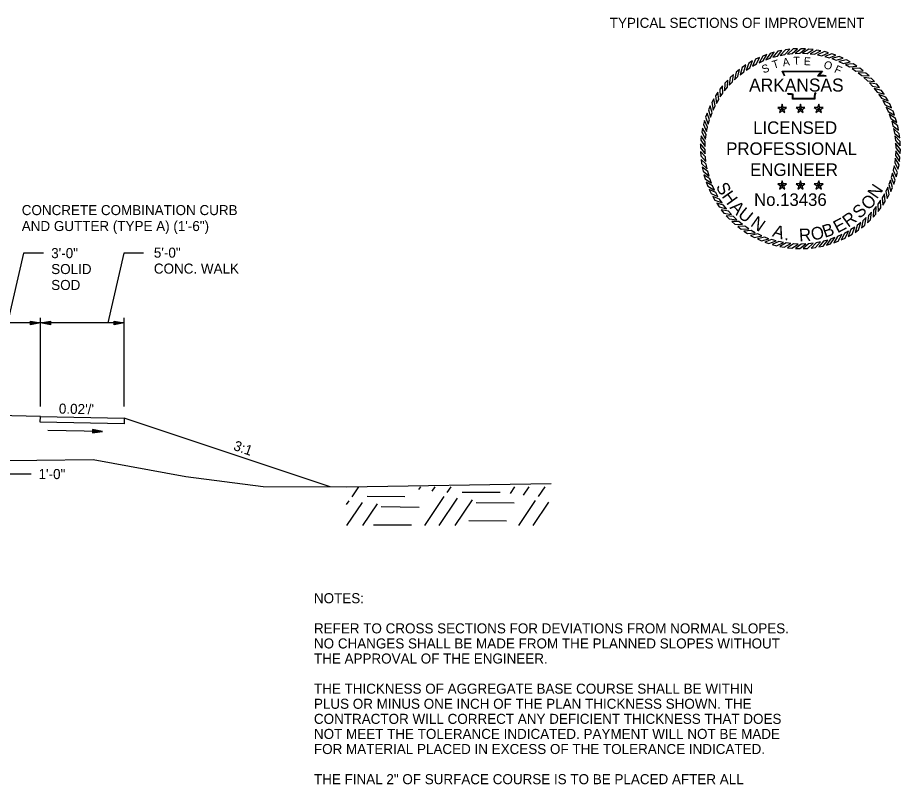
# Model space of a CAD drawing. Extents: x 1001270 to 1003428, y 1840152 to 1842912.
# Drawn here: x 1002375.8 to 1002428.5, y 1842851.6 to 1842897.3 of the extents above; entities that cross this region are included whole.
import ezdxf

# ---------------------------------------------------------------- set-up
doc = ezdxf.new("R2010")
doc.units = 0
for name, color, linetype in [('1', 7, 'Continuous'), ('19', 7, 'Continuous'), ('20', 7, 'Continuous'), ('8', 7, 'Continuous'), ('G-ANNO-SYMB', 7, 'Continuous')]:
    doc.layers.add(name, color=color, linetype=linetype)

# ---------------------------------------------------------------- blocks, each defined once
blk = doc.blocks.new('TM')
at = {"layer": '8'}
for p, q in [((-120.309, 21.181), (-119.787, -20.829)), ((0, 0), (-120.309, 21.181)), ((-31.382, 2.945), (-120.176, 10.512)), ((-119.787, -20.829), (0, 0)), ((-119.911, -10.826), (-31.307, -3.057))]:
    blk.add_line(p, q, dxfattribs=at)

msp = doc.modelspace()

# ---------------------------------------------------------------- linework, layer by layer
at = {"layer": '19'}
for p, q in [((1002376.15, 1842883.276), (1002375.194, 1842879.119)), ((1002377.329, 1842883.276), (1002376.15, 1842883.276)), ((1002382.133, 1842883.276), (1002381.176, 1842879.119)), ((1002383.312, 1842883.276), (1002382.133, 1842883.276)), ((1002377.155, 1842874.128), (1002377.155, 1842879.419)), ((1002382.155, 1842874.128), (1002382.155, 1842879.419)), ((1002382.155, 1842879.119), (1002372.655, 1842879.119)), ((1002376.555, 1842879.014), (1002376.555, 1842879.224)), ((1002376.555, 1842879.224), (1002377.155, 1842879.119)), ((1002376.555, 1842879.169), (1002376.995, 1842879.134)), ((1002377.155, 1842879.119), (1002376.555, 1842879.014)), ((1002376.995, 1842879.104), (1002376.555, 1842879.064)), ((1002377.155, 1842879.119), (1002377.755, 1842879.224)), ((1002377.755, 1842879.014), (1002377.155, 1842879.119)), ((1002377.315, 1842879.134), (1002377.755, 1842879.169)), ((1002377.755, 1842879.064), (1002377.315, 1842879.104)), ((1002377.755, 1842879.224), (1002377.755, 1842879.014)), ((1002381.555, 1842879.014), (1002381.555, 1842879.224)), ((1002381.555, 1842879.224), (1002382.155, 1842879.119)), ((1002381.555, 1842879.169), (1002381.995, 1842879.134)), ((1002382.155, 1842879.119), (1002381.555, 1842879.014)), ((1002381.995, 1842879.104), (1002381.555, 1842879.064)), ((1002377.156, 1842873.535), (1002374.155, 1842873.595)), ((1002377.143, 1842873.202), (1002377.156, 1842873.535)), ((1002382.142, 1842873.102), (1002377.143, 1842873.202)), ((1002377.156, 1842873.535), (1002382.155, 1842873.435)), ((1002377.156, 1842873.535), (1002377.156, 1842873.535)), ((1002382.155, 1842873.435), (1002382.142, 1842873.102)), ((1002394.456, 1842869.335), (1002382.155, 1842873.435)), ((1002375.155, 1842870.109), (1002376.604, 1842870.109)), ((1002375.155, 1842870.109), (1002376.604, 1842870.109)), ((1002395.763, 1842868.745), (1002396.155, 1842869.328)), ((1002399.749, 1842869.179), (1002399.855, 1842869.329)), ((1002400.544, 1842869.087), (1002400.709, 1842869.332)), ((1002401.439, 1842868.995), (1002401.665, 1842869.334)), ((1002402.326, 1842869.024), (1002404.587, 1842869.013)), ((1002405.203, 1842868.939), (1002405.465, 1842869.335)), ((1002405.998, 1842868.848), (1002406.329, 1842869.336)), ((1002406.893, 1842868.756), (1002407.274, 1842869.33)), ((1002395.424, 1842868.277), (1002395.578, 1842868.503)), ((1002395.446, 1842867.028), (1002396.372, 1842868.411)), ((1002396.652, 1842868.784), (1002398.912, 1842868.763)), ((1002400.101, 1842867.032), (1002401.253, 1842868.753)), ((1002400.956, 1842867.034), (1002402.048, 1842868.661)), ((1002401.911, 1842867.037), (1002402.943, 1842868.569)), ((1002403.157, 1842868.396), (1002405.427, 1842868.384)), ((1002405.711, 1842867.037), (1002406.707, 1842868.513)), ((1002406.566, 1842867.04), (1002407.502, 1842868.421)), ((1002396.401, 1842867.031), (1002397.268, 1842868.319)), ((1002397.492, 1842868.155), (1002399.752, 1842868.133)), ((1002402.715, 1842867.326), (1002404.974, 1842867.304)), ((1002397.039, 1842867.075), (1002399.31, 1842867.063))]:
    msp.add_line(p, q, dxfattribs=at)
for points in [[(1002312.476, 1842878.646), (1002316.166, 1842878.422), (1002320.348, 1842877.772), (1002324.071, 1842876.539), (1002333.313, 1842873.14), (1002335.792, 1842872.318), (1002340.406, 1842870.959), (1002345.958, 1842871.203), (1002354.686, 1842871.131), (1002358.509, 1842871.154), (1002367.384, 1842870.827), (1002373.548, 1842870.896), (1002380.3, 1842870.96), (1002385.837, 1842869.957), (1002390.452, 1842869.363), (1002395.437, 1842869.328)], [(1002395.437, 1842869.328), (1002407.642, 1842869.531)]]:
    msp.add_lwpolyline(points, dxfattribs=at)
at = {"layer": '20'}
msp.add_line((1002377.594, 1842872.716), (1002380.864, 1842872.65), dxfattribs=at)
at = {"layer": 'G-ANNO-SYMB'}
for points in [[(1002420.96, 1842895.277), (1002420.714, 1842895.205), (1002420.458, 1842894.826), (1002420.719, 1842894.92)], [(1002421.416, 1842895.382), (1002421.165, 1842895.329), (1002420.881, 1842894.971), (1002421.148, 1842895.045)], [(1002421.88, 1842895.45), (1002421.625, 1842895.417), (1002421.314, 1842895.083), (1002421.586, 1842895.135)], [(1002422.347, 1842895.482), (1002422.091, 1842895.469), (1002421.754, 1842895.16), (1002422.029, 1842895.191)], [(1002422.816, 1842895.477), (1002422.559, 1842895.484), (1002422.199, 1842895.203), (1002422.476, 1842895.212)], [(1002423.282, 1842895.435), (1002423.027, 1842895.463), (1002422.646, 1842895.21), (1002422.923, 1842895.197)], [(1002423.744, 1842895.357), (1002423.492, 1842895.404), (1002423.092, 1842895.183), (1002423.367, 1842895.148)], [(1002424.198, 1842895.243), (1002423.951, 1842895.31), (1002423.535, 1842895.12), (1002423.806, 1842895.064)], [(1002419.658, 1842894.755), (1002419.436, 1842894.627), (1002419.276, 1842894.199), (1002419.507, 1842894.351)], [(1002420.078, 1842894.963), (1002419.846, 1842894.853), (1002419.653, 1842894.438), (1002419.896, 1842894.572)], [(1002420.513, 1842895.137), (1002420.273, 1842895.046), (1002420.048, 1842894.648), (1002420.3, 1842894.762)], [(1002424.642, 1842895.093), (1002424.401, 1842895.18), (1002423.971, 1842895.023), (1002424.237, 1842894.946)], [(1002425.073, 1842894.909), (1002424.839, 1842895.014), (1002424.398, 1842894.892), (1002424.658, 1842894.794)], [(1002425.488, 1842894.692), (1002425.263, 1842894.815), (1002424.814, 1842894.728), (1002425.065, 1842894.61)], [(1002418.874, 1842894.243), (1002418.675, 1842894.082), (1002418.584, 1842893.634), (1002418.789, 1842893.82)], [(1002419.256, 1842894.514), (1002419.045, 1842894.369), (1002418.919, 1842893.93), (1002419.138, 1842894.1)], [(1002425.885, 1842894.443), (1002425.67, 1842894.584), (1002425.216, 1842894.532), (1002425.457, 1842894.395)], [(1002426.261, 1842894.164), (1002426.058, 1842894.321), (1002425.601, 1842894.305), (1002425.83, 1842894.149)], [(1002418.515, 1842893.942), (1002418.329, 1842893.766), (1002418.273, 1842893.312), (1002418.462, 1842893.515)], [(1002426.614, 1842893.856), (1002426.424, 1842894.028), (1002425.967, 1842894.048), (1002426.183, 1842893.875)], [(1002426.942, 1842893.521), (1002426.765, 1842893.708), (1002426.312, 1842893.763), (1002426.514, 1842893.574)], [(1002417.872, 1842893.262), (1002417.716, 1842893.059), (1002417.732, 1842892.602), (1002417.887, 1842892.831)], [(1002418.18, 1842893.615), (1002418.008, 1842893.425), (1002417.988, 1842892.968), (1002418.161, 1842893.184)], [(1002427.242, 1842893.162), (1002427.081, 1842893.361), (1002426.633, 1842893.453), (1002426.82, 1842893.248)], [(1002427.513, 1842892.78), (1002427.368, 1842892.992), (1002426.929, 1842893.118), (1002427.099, 1842892.899)], [(1002417.593, 1842892.886), (1002417.453, 1842892.671), (1002417.504, 1842892.217), (1002417.642, 1842892.457)], [(1002427.754, 1842892.378), (1002427.626, 1842892.6), (1002427.198, 1842892.76), (1002427.35, 1842892.529)], [(1002417.127, 1842892.074), (1002417.022, 1842891.84), (1002417.144, 1842891.399), (1002417.242, 1842891.659)], [(1002417.344, 1842892.489), (1002417.221, 1842892.264), (1002417.308, 1842891.815), (1002417.426, 1842892.066)], [(1002421.427, 1842891.894), (1002421.488, 1842891.978), (1002421.427, 1842892.167), (1002421.366, 1842891.978)], [(1002422.518, 1842891.894), (1002422.579, 1842891.978), (1002422.518, 1842892.167), (1002422.456, 1842891.978)], [(1002423.609, 1842891.894), (1002423.67, 1842891.978), (1002423.609, 1842892.167), (1002423.547, 1842891.978)], [(1002427.962, 1842891.958), (1002427.852, 1842892.19), (1002427.438, 1842892.383), (1002427.571, 1842892.14)], [(1002416.943, 1842891.643), (1002416.857, 1842891.401), (1002417.013, 1842890.972), (1002417.09, 1842891.238)], [(1002421.427, 1842891.894), (1002421.366, 1842891.978), (1002421.167, 1842891.978), (1002421.328, 1842891.862)], [(1002421.427, 1842891.894), (1002421.328, 1842891.862), (1002421.266, 1842891.674), (1002421.427, 1842891.79)], [(1002421.427, 1842891.894), (1002421.526, 1842891.862), (1002421.686, 1842891.978), (1002421.488, 1842891.978)], [(1002421.427, 1842891.894), (1002421.427, 1842891.79), (1002421.587, 1842891.674), (1002421.526, 1842891.862)], [(1002422.518, 1842891.894), (1002422.456, 1842891.978), (1002422.258, 1842891.978), (1002422.419, 1842891.862)], [(1002422.518, 1842891.894), (1002422.419, 1842891.862), (1002422.357, 1842891.674), (1002422.518, 1842891.79)], [(1002422.518, 1842891.894), (1002422.617, 1842891.862), (1002422.777, 1842891.978), (1002422.579, 1842891.978)], [(1002422.518, 1842891.894), (1002422.518, 1842891.79), (1002422.678, 1842891.674), (1002422.617, 1842891.862)], [(1002423.609, 1842891.894), (1002423.547, 1842891.978), (1002423.349, 1842891.978), (1002423.51, 1842891.862)], [(1002423.609, 1842891.894), (1002423.51, 1842891.862), (1002423.448, 1842891.674), (1002423.609, 1842891.79)], [(1002423.609, 1842891.894), (1002423.708, 1842891.862), (1002423.868, 1842891.978), (1002423.67, 1842891.978)], [(1002423.609, 1842891.894), (1002423.609, 1842891.79), (1002423.769, 1842891.674), (1002423.708, 1842891.862)], [(1002428.137, 1842891.524), (1002428.045, 1842891.763), (1002427.647, 1842891.988), (1002427.761, 1842891.736)], [(1002428.277, 1842891.076), (1002428.204, 1842891.323), (1002427.825, 1842891.578), (1002427.919, 1842891.318)], [(1002416.793, 1842891.199), (1002416.726, 1842890.952), (1002416.916, 1842890.535), (1002416.972, 1842890.807)], [(1002428.381, 1842890.62), (1002428.328, 1842890.871), (1002427.97, 1842891.156), (1002428.044, 1842890.888)], [(1002416.679, 1842890.745), (1002416.632, 1842890.493), (1002416.854, 1842890.093), (1002416.888, 1842890.368)], [(1002428.449, 1842890.156), (1002428.417, 1842890.411), (1002428.082, 1842890.723), (1002428.134, 1842890.45)], [(1002416.601, 1842890.283), (1002416.574, 1842890.028), (1002416.826, 1842889.647), (1002416.839, 1842889.923)], [(1002428.481, 1842889.689), (1002428.468, 1842889.945), (1002428.159, 1842890.282), (1002428.19, 1842890.007)], [(1002416.559, 1842889.816), (1002416.552, 1842889.56), (1002416.833, 1842889.2), (1002416.825, 1842889.477)], [(1002428.476, 1842889.221), (1002428.483, 1842889.477), (1002428.202, 1842889.837), (1002428.211, 1842889.56)], [(1002416.554, 1842889.348), (1002416.567, 1842889.092), (1002416.876, 1842888.755), (1002416.845, 1842889.03)], [(1002428.356, 1842888.292), (1002428.404, 1842888.544), (1002428.182, 1842888.944), (1002428.147, 1842888.669)], [(1002428.434, 1842888.754), (1002428.462, 1842889.009), (1002428.209, 1842889.39), (1002428.196, 1842889.114)], [(1002416.586, 1842888.881), (1002416.619, 1842888.626), (1002416.953, 1842888.314), (1002416.901, 1842888.587)], [(1002416.654, 1842888.417), (1002416.707, 1842888.166), (1002417.065, 1842887.881), (1002416.992, 1842888.149)], [(1002428.242, 1842887.838), (1002428.309, 1842888.086), (1002428.119, 1842888.502), (1002428.063, 1842888.23)], [(1002416.759, 1842887.961), (1002416.831, 1842887.714), (1002417.21, 1842887.459), (1002417.116, 1842887.719)], [(1002428.092, 1842887.394), (1002428.179, 1842887.636), (1002428.022, 1842888.065), (1002427.945, 1842887.799)], [(1002416.899, 1842887.514), (1002416.99, 1842887.274), (1002417.388, 1842887.049), (1002417.274, 1842887.301)], [(1002421.427, 1842887.326), (1002421.366, 1842887.41), (1002421.167, 1842887.41), (1002421.328, 1842887.294)], [(1002421.427, 1842887.326), (1002421.328, 1842887.294), (1002421.266, 1842887.105), (1002421.427, 1842887.222)], [(1002421.427, 1842887.326), (1002421.488, 1842887.41), (1002421.427, 1842887.599), (1002421.366, 1842887.41)], [(1002421.427, 1842887.326), (1002421.526, 1842887.294), (1002421.686, 1842887.41), (1002421.488, 1842887.41)], [(1002421.427, 1842887.326), (1002421.427, 1842887.222), (1002421.587, 1842887.105), (1002421.526, 1842887.294)], [(1002422.518, 1842887.326), (1002422.456, 1842887.41), (1002422.258, 1842887.41), (1002422.419, 1842887.294)], [(1002422.518, 1842887.326), (1002422.419, 1842887.294), (1002422.357, 1842887.105), (1002422.518, 1842887.222)], [(1002422.518, 1842887.326), (1002422.579, 1842887.41), (1002422.518, 1842887.599), (1002422.456, 1842887.41)], [(1002422.518, 1842887.326), (1002422.617, 1842887.294), (1002422.777, 1842887.41), (1002422.579, 1842887.41)], [(1002422.518, 1842887.326), (1002422.518, 1842887.222), (1002422.678, 1842887.105), (1002422.617, 1842887.294)], [(1002423.609, 1842887.326), (1002423.547, 1842887.41), (1002423.349, 1842887.41), (1002423.51, 1842887.294)], [(1002423.609, 1842887.326), (1002423.51, 1842887.294), (1002423.448, 1842887.105), (1002423.609, 1842887.222)], [(1002423.609, 1842887.326), (1002423.67, 1842887.41), (1002423.609, 1842887.599), (1002423.547, 1842887.41)], [(1002423.609, 1842887.326), (1002423.708, 1842887.294), (1002423.868, 1842887.41), (1002423.67, 1842887.41)], [(1002423.609, 1842887.326), (1002423.609, 1842887.222), (1002423.769, 1842887.105), (1002423.708, 1842887.294)], [(1002427.909, 1842886.963), (1002428.013, 1842887.197), (1002427.891, 1842887.638), (1002427.793, 1842887.379)], [(1002417.073, 1842887.079), (1002417.183, 1842886.847), (1002417.598, 1842886.654), (1002417.464, 1842886.897)], [(1002427.442, 1842886.151), (1002427.583, 1842886.366), (1002427.531, 1842886.82), (1002427.394, 1842886.58)], [(1002427.691, 1842886.548), (1002427.814, 1842886.773), (1002427.727, 1842887.222), (1002427.609, 1842886.971)], [(1002417.282, 1842886.659), (1002417.409, 1842886.437), (1002417.838, 1842886.277), (1002417.685, 1842886.508)], [(1002427.163, 1842885.775), (1002427.32, 1842885.978), (1002427.304, 1842886.435), (1002427.148, 1842886.206)], [(1002417.522, 1842886.257), (1002417.667, 1842886.045), (1002418.106, 1842885.919), (1002417.936, 1842886.138)], [(1002417.793, 1842885.875), (1002417.954, 1842885.676), (1002418.402, 1842885.584), (1002418.216, 1842885.789)], [(1002426.855, 1842885.422), (1002427.027, 1842885.613), (1002427.047, 1842886.069), (1002426.874, 1842885.853)], [(1002418.094, 1842885.516), (1002418.27, 1842885.329), (1002418.724, 1842885.274), (1002418.522, 1842885.463)], [(1002426.161, 1842884.794), (1002426.361, 1842884.955), (1002426.452, 1842885.403), (1002426.247, 1842885.217)], [(1002426.52, 1842885.095), (1002426.707, 1842885.271), (1002426.763, 1842885.725), (1002426.573, 1842885.523)], [(1002418.421, 1842885.181), (1002418.612, 1842885.009), (1002419.069, 1842884.989), (1002418.852, 1842885.162)], [(1002418.774, 1842884.873), (1002418.978, 1842884.716), (1002419.435, 1842884.732), (1002419.205, 1842884.888)], [(1002425.377, 1842884.282), (1002425.599, 1842884.41), (1002425.76, 1842884.838), (1002425.528, 1842884.686)], [(1002425.779, 1842884.523), (1002425.991, 1842884.668), (1002426.117, 1842885.107), (1002425.898, 1842884.937)], [(1002419.15, 1842884.594), (1002419.365, 1842884.454), (1002419.82, 1842884.505), (1002419.579, 1842884.643)], [(1002419.547, 1842884.345), (1002419.772, 1842884.222), (1002420.221, 1842884.309), (1002419.97, 1842884.427)], [(1002419.962, 1842884.128), (1002420.196, 1842884.023), (1002420.637, 1842884.145), (1002420.378, 1842884.243)], [(1002424.076, 1842883.76), (1002424.322, 1842883.832), (1002424.577, 1842884.211), (1002424.317, 1842884.117)], [(1002424.523, 1842883.9), (1002424.762, 1842883.991), (1002424.988, 1842884.389), (1002424.735, 1842884.275)], [(1002424.957, 1842884.074), (1002425.189, 1842884.184), (1002425.382, 1842884.599), (1002425.14, 1842884.465)], [(1002420.393, 1842883.944), (1002420.635, 1842883.858), (1002421.064, 1842884.014), (1002420.798, 1842884.091)], [(1002420.837, 1842883.794), (1002421.085, 1842883.727), (1002421.501, 1842883.917), (1002421.229, 1842883.973)], [(1002421.291, 1842883.68), (1002421.543, 1842883.633), (1002421.943, 1842883.854), (1002421.668, 1842883.889)], [(1002421.753, 1842883.602), (1002422.008, 1842883.574), (1002422.39, 1842883.827), (1002422.113, 1842883.84)], [(1002422.22, 1842883.56), (1002422.476, 1842883.553), (1002422.837, 1842883.834), (1002422.56, 1842883.825)], [(1002422.688, 1842883.555), (1002422.944, 1842883.568), (1002423.282, 1842883.877), (1002423.006, 1842883.846)], [(1002423.156, 1842883.587), (1002423.41, 1842883.62), (1002423.722, 1842883.954), (1002423.45, 1842883.902)], [(1002423.619, 1842883.655), (1002423.87, 1842883.708), (1002424.155, 1842884.066), (1002423.887, 1842883.993)]]:
    msp.add_lwpolyline(points, close=True, dxfattribs=at)
for points in [[(1002421.562, 1842893.849), (1002421.423, 1842894.15), (1002423.829, 1842894.151), (1002423.628, 1842893.899), (1002423.792, 1842893.901), (1002423.928, 1842893.902), (1002424.065, 1842893.888)], [(1002421.596, 1842893.864), (1002421.482, 1842894.112), (1002423.75, 1842894.113), (1002423.548, 1842893.859), (1002423.792, 1842893.863), (1002423.926, 1842893.864), (1002424.06, 1842893.85)], [(1002423.45, 1842892.84), (1002423.409, 1842892.807), (1002423.395, 1842892.757), (1002423.382, 1842892.632), (1002423.382, 1842892.466), (1002422.038, 1842892.466), (1002422.038, 1842892.69), (1002422.038, 1842892.74), (1002421.984, 1842892.757), (1002421.793, 1842892.757), (1002421.759, 1842892.809)], [(1002423.426, 1842892.87), (1002423.375, 1842892.829), (1002423.358, 1842892.764), (1002423.344, 1842892.634), (1002423.344, 1842892.504), (1002422.077, 1842892.504), (1002422.077, 1842892.69), (1002422.077, 1842892.768), (1002421.99, 1842892.795), (1002421.813, 1842892.795), (1002421.791, 1842892.829)]]:
    msp.add_lwpolyline(points, dxfattribs=at)

# ---------------------------------------------------------------- block references
at = {"layer": '19', "xscale": 0.0050063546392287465, "yscale": 0.005006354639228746, "rotation": -1.1310771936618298}
msp.add_blockref('TM', (1002380.864, 1842872.648), dxfattribs=at)

# ---------------------------------------------------------------- texts
at = {"layer": '1'}
msp.add_text('TYPICAL SECTIONS OF IMPROVEMENT', height=0.6, dxfattribs=at).set_placement((1002411.138, 1842896.727))
at = {"layer": '19'}
for s, p in [('CONCRETE COMBINATION CURB', (1002376.037, 1842885.552)), ('AND GUTTER (TYPE A) (1\'-6")', (1002376.037, 1842884.602)), ('3\'-0"', (1002377.795, 1842882.984)), ('5\'-0"', (1002383.923, 1842883.012)), ('SOLID ', (1002377.795, 1842882.034)), ('CONC. WALK', (1002383.923, 1842882.062)), ('SOD', (1002377.795, 1842881.084)), ('NOTES:', (1002393.479, 1842862.392)), ('REFER TO CROSS SECTIONS FOR DEVIATIONS FROM NORMAL SLOPES.', (1002393.479, 1842860.592)), ('NO CHANGES SHALL BE MADE FROM THE PLANNED SLOPES WITHOUT', (1002393.479, 1842859.692)), ('THE APPROVAL OF THE ENGINEER.', (1002393.479, 1842858.792)), ('THE THICKNESS OF AGGREGATE BASE COURSE SHALL BE WITHIN', (1002393.479, 1842856.992)), ('PLUS OR MINUS ONE INCH OF THE PLAN THICKNESS SHOWN. THE', (1002393.479, 1842856.092)), ('CONTRACTOR WILL CORRECT ANY DEFICIENT THICKNESS THAT DOES', (1002393.479, 1842855.192)), ('NOT MEET THE TOLERANCE INDICATED. PAYMENT WILL NOT BE MADE', (1002393.479, 1842854.292)), ('FOR MATERIAL PLACED IN EXCESS OF THE TOLERANCE INDICATED.', (1002393.479, 1842853.392)), ('THE FINAL 2" OF SURFACE COURSE IS TO BE PLACED AFTER ALL', (1002393.479, 1842851.592))]:
    msp.add_text(s, height=0.6, dxfattribs=at).set_placement(p)
for s, rotation, p in [("0.02'/'", 358.8515, (1002378.248, 1842873.708)), ('3:1', 340.4943, (1002388.628, 1842871.554)), ('1\'-0"', 360, (1002377.039, 1842869.801))]:
    msp.add_text(s, height=0.6, rotation=rotation, dxfattribs=at).set_placement(p)
at = {"layer": 'G-ANNO-SYMB'}
for s, height, rotation, p in [('T', 0.475, 16.9015, (1002420.912, 1842894.277)), ('A', 0.475, 8.6788, (1002421.489, 1842894.428)), ('T', 0.475, 1.4789, (1002422.102, 1842894.522)), ('E', 0.475, 356.672, (1002422.709, 1842894.508)), ('O', 0.475, 341.2218, (1002423.862, 1842894.345)), ('S', 0.475, 19.7726, (1002420.309, 1842894.006)), ('F', 0.475, 335.3628, (1002424.501, 1842894.095)), ('ARKANSAS', 0.7747, 360, (1002419.456, 1842892.927)), ('LICENSED', 0.75, 360, (1002419.696, 1842890.398)), ('PROFESSIONAL', 0.75, 360, (1002418.089, 1842889.144)), ('ENGINEER', 0.75, 360, (1002419.518, 1842887.889)), ('S', 0.75, 298.1636, (1002417.45, 1842887.259)), ('N', 0.75, 56.1007, (1002427.092, 1842886.475)), ('H', 0.75, 305.619, (1002417.792, 1842886.671)), ('No.13436', 0.747, 360, (1002419.754, 1842886.101)), ('A', 0.75, 313.4472, (1002418.268, 1842885.986)), ('O', 0.75, 44.7757, (1002426.571, 1842885.8)), ('U', 0.75, 320.9026, (1002418.735, 1842885.497)), ('S', 0.75, 43.4878, (1002426.055, 1842885.302)), ('N', 0.75, 324.9326, (1002419.491, 1842884.939)), ('E', 0.75, 27.8315, (1002424.732, 1842884.46)), ('R', 0.75, 35.6597, (1002425.366, 1842884.793)), ('A', 0.75, 343.0991, (1002420.799, 1842884.295)), ('R', 0.75, 3.2287, (1002422.455, 1842883.982)), ('O', 0.75, 11.4296, (1002423.223, 1842884.03)), ('B', 0.75, 18.885, (1002423.974, 1842884.189)), ('.', 0.75, 351.3, (1002421.536, 1842884.077))]:
    msp.add_text(s, height=height, rotation=rotation, dxfattribs=at).set_placement(p)

doc.saveas('drawing.dxf')
